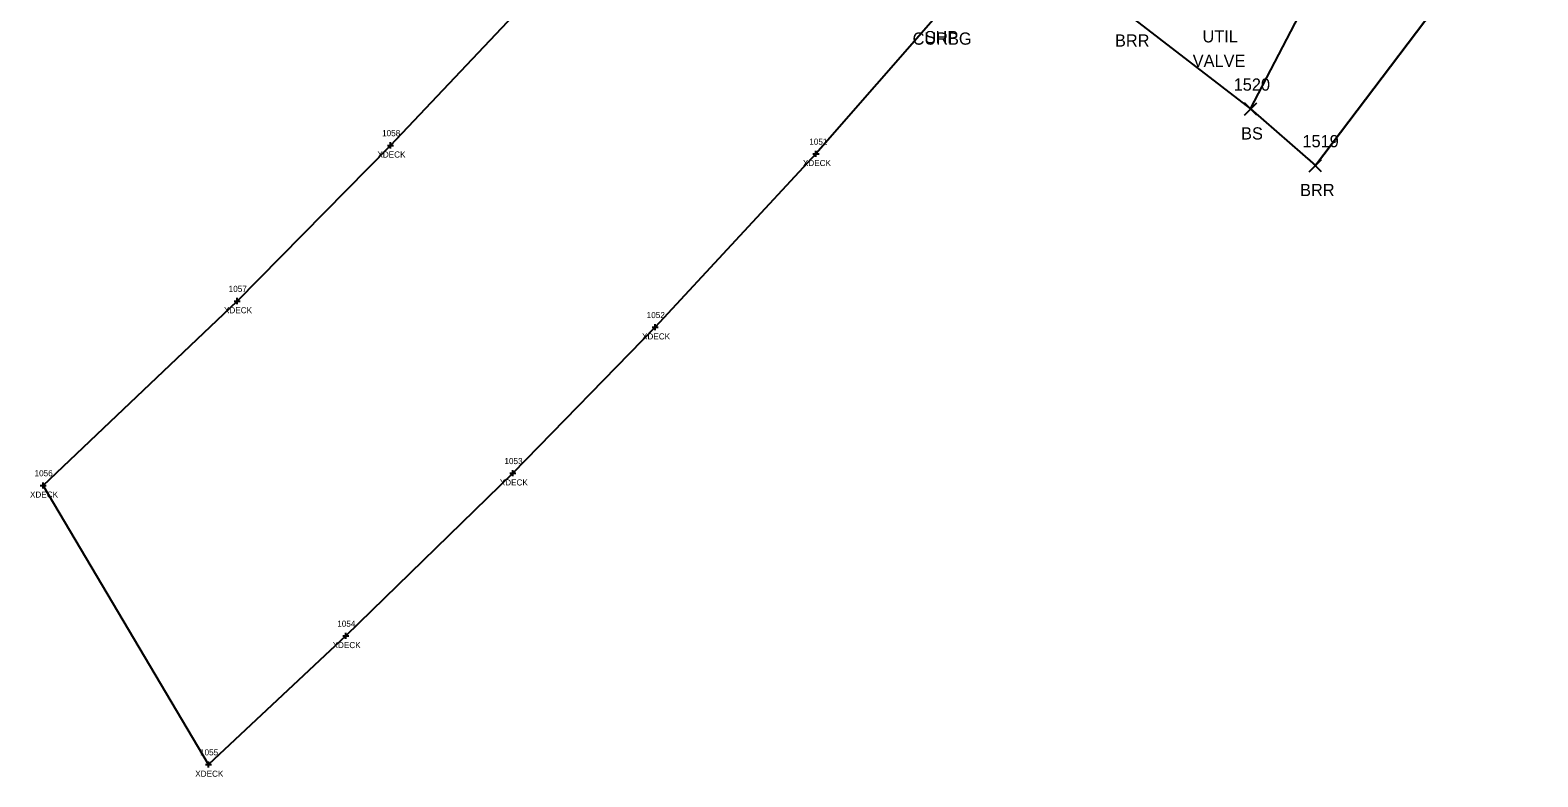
# Model space of a CAD drawing. Extents: x 1769141 to 1770911, y 735471 to 741449.
# Drawn here: x 1769824.5 to 1770071.3, y 735978.5 to 736100.8 of the extents above; entities that cross this region are included whole.
import ezdxf

# ---------------------------------------------------------------- set-up
doc = ezdxf.new("R2010")
doc.units = 0
for name, color, linetype in [('B_A', 7, 'Continuous'), ('B_I', 7, 'Continuous'), ('B_TIC', 7, 'Continuous'), ('BELB', 7, 'Continuous'), ('L_A', 7, 'Continuous'), ('L_I', 7, 'Continuous'), ('L_TIC', 7, 'Continuous'), ('LABL', 7, 'Continuous'), ('LELB', 7, 'Continuous'), ('LSOGP', 7, 'Continuous'), ('P_A', 7, 'Continuous'), ('R_A', 7, 'Continuous'), ('U_A', 7, 'Continuous'), ('U_C', 7, 'Continuous')]:
    doc.layers.add(name, color=color, linetype=linetype)

msp = doc.modelspace()

# ---------------------------------------------------------------- linework, layer by layer
at = {"layer": 'B_TIC'}
for p, q in [((1769883.5, 736081.93), (1769883.57, 736081.93)), ((1769953.16, 736080.54), (1769953.23, 736080.54)), ((1769858.38, 736056.43), (1769858.46, 736056.43)), ((1769926.82, 736052.14), (1769926.89, 736052.14)), ((1769903.53, 736028.22), (1769903.61, 736028.22)), ((1769826.62, 736026.23), (1769826.7, 736026.23)), ((1769876.16, 736001.58), (1769876.23, 736001.58)), ((1769853.68, 735980.51), (1769853.76, 735980.51))]:
    msp.add_line(p, q, dxfattribs=at)
for points in [[(1769883.49, 736081.43), (1769883.49, 736082.43)], [(1769882.99, 736081.93), (1769883.99, 736081.93)], [(1769952.65, 736080.54), (1769953.65, 736080.54)], [(1769953.15, 736080.04), (1769953.15, 736081.04)], [(1769857.88, 736056.43), (1769858.88, 736056.43)], [(1769858.38, 736055.93), (1769858.38, 736056.93)], [(1769926.81, 736051.64), (1769926.81, 736052.64)], [(1769926.31, 736052.14), (1769927.31, 736052.14)], [(1769903.03, 736028.22), (1769904.03, 736028.22)], [(1769903.53, 736027.72), (1769903.53, 736028.72)], [(1769826.12, 736026.23), (1769827.12, 736026.23)], [(1769826.62, 736025.73), (1769826.62, 736026.73)], [(1769875.66, 736001.58), (1769876.66, 736001.58)], [(1769876.16, 736001.08), (1769876.16, 736002.08)], [(1769853.68, 735980.01), (1769853.68, 735981.01)], [(1769853.18, 735980.51), (1769854.18, 735980.51)]]:
    msp.add_lwpolyline(points, dxfattribs=at)
at = {"layer": 'BELB'}
msp.add_lwpolyline([(1769973.11, 736103.35), (1769953.15, 736080.54), (1769926.81, 736052.14), (1769903.53, 736028.22), (1769876.16, 736001.58), (1769853.68, 735980.51), (1769826.62, 736026.23), (1769858.38, 736056.43), (1769883.49, 736081.93), (1769908.41, 736108.36), (1769927.22, 736129.51), (1769945.67, 736150.99)], dxfattribs=at)
at = {"layer": 'L_TIC'}
for points in [[(1770023.31, 736086.89), (1770025.31, 736088.89)], [(1770025.31, 736086.89), (1770023.31, 736088.89)], [(1770033.92, 736077.62), (1770035.92, 736079.62)], [(1770035.92, 736077.62), (1770033.92, 736079.62)]]:
    msp.add_lwpolyline(points, dxfattribs=at)
at = {"layer": 'LABL'}
msp.add_lwpolyline([(1770004.61, 736103.11), (1770020.96, 736121.49), (1770042.05, 736153.11), (1770055.67, 736151.01), (1770071.33, 736132.79), (1770062.36, 736114.95), (1770034.92, 736078.62)], dxfattribs=at)
at = {"layer": 'LELB'}
msp.add_lwpolyline([(1770024.31, 736087.89), (1770047.46, 736132.45)], dxfattribs=at)
at = {"layer": 'LSOGP'}
msp.add_lwpolyline([(1770004.61, 736103.11), (1770024.31, 736087.89), (1770034.92, 736078.62), (1770062.36, 736114.95)], dxfattribs=at)

# ---------------------------------------------------------------- texts
at = {"layer": 'B_A'}
for p in [(1769881.34, 736079.93), (1769951, 736078.54), (1769856.22, 736054.43), (1769924.66, 736050.14), (1769901.37, 736026.22), (1769824.46, 736024.23), (1769874, 735999.58), (1769851.52, 735978.51)]:
    msp.add_text('XDECK', height=1, dxfattribs=at).set_placement(p)
at = {"layer": 'B_I'}
for s, p in [('1058', (1769882.11, 736083.43)), ('1051', (1769952.05, 736082.04)), ('1057', (1769856.99, 736057.93)), ('1052', (1769925.43, 736053.64)), ('1053', (1769902.14, 736029.72)), ('1056', (1769825.21, 736027.73)), ('1054', (1769874.77, 736003.08)), ('1055', (1769852.3, 735982.01))]:
    msp.add_text(s, height=1, dxfattribs=at).set_placement(p)
at = {"layer": 'L_A'}
for s, p in [('BRR', (1770002.1, 736098.11)), ('BS', (1770022.75, 736082.89)), ('BRR', (1770032.41, 736073.62))]:
    msp.add_text(s, height=2, dxfattribs=at).set_placement(p)
at = {"layer": 'L_I'}
for s, p in [('1520', (1770021.53, 736090.89)), ('1519', (1770032.79, 736081.62))]:
    msp.add_text(s, height=2, dxfattribs=at).set_placement(p)
at = {"layer": 'P_A'}
msp.add_text('SHP', height=2, dxfattribs=at).set_placement((1769970.94, 736098.66))
at = {"layer": 'R_A'}
msp.add_text('CURBG', height=2, dxfattribs=at).set_placement((1769968.97, 736098.42))
at = {"layer": 'U_A'}
msp.add_text('UTIL', height=2, dxfattribs=at).set_placement((1770016.43, 736098.79))
at = {"layer": 'U_C'}
msp.add_text('VALVE', height=2, dxfattribs=at).set_placement((1770014.83, 736094.79))

doc.saveas('drawing.dxf')
